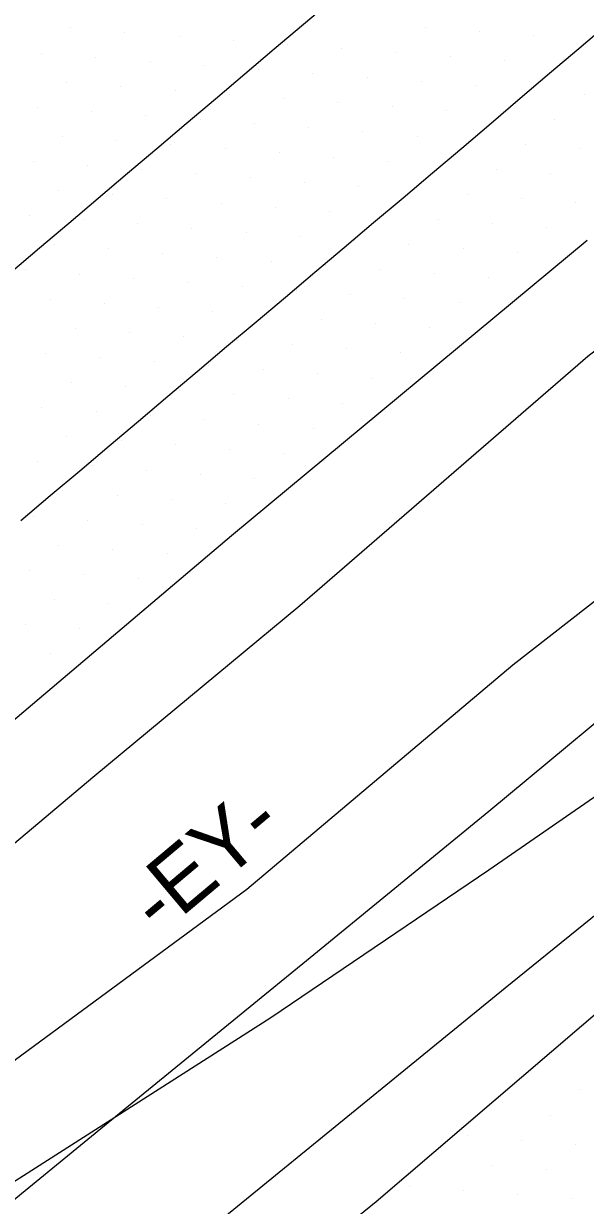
# Model space of a CAD drawing. Extents: x 1548934 to 1561348, y 809680 to 824075.
# Drawn here: x 1551603.2 to 1551639.7, y 810532.7 to 810609.6 of the extents above; entities that cross this region are included whole.
import ezdxf

# ---------------------------------------------------------------- set-up
doc = ezdxf.new("R2010")
doc.units = 0
for name, color, linetype in [('E_NCDOT_Horizontal_Alignment', 7, 'Continuous'), ('E_NCDOT_Vertical_Profile_Ground_Line', 7, 'Continuous'), ('Exist DTM Scan Elevation Point', 7, 'Continuous'), ('Exist Guardrail Cable Guide Rail', 7, 'Continuous'), ('P_RDY_Terminator_Cell', 7, 'Continuous'), ('PH Exist DTM Breakline', 7, 'Continuous')]:
    doc.layers.add(name, color=color, linetype=linetype)

msp = doc.modelspace()

# ---------------------------------------------------------------- linework, layer by layer
at = {"layer": 'E_NCDOT_Vertical_Profile_Ground_Line'}
for points in [[(1551420.508, 810413.559), (1551431.924, 810422.797), (1551455.236, 810441.768), (1551478.523, 810460.78), (1551501.702, 810479.825), (1551524.839, 810499.022), (1551547.879, 810518.234), (1551570.873, 810537.502), (1551593.819, 810556.903), (1551616.71, 810576.292), (1551639.811, 810595.486)], [(1551444.488, 810384.265), (1551456.113, 810393.415), (1551479.337, 810412.419), (1551502.581, 810431.398), (1551525.841, 810450.36), (1551548.958, 810469.487), (1551572.158, 810488.519), (1551595.194, 810507.741), (1551618.411, 810526.751), (1551626.097, 810533.004), (1551648.898, 810552.5)]]:
    msp.add_lwpolyline(points, dxfattribs=at)
at = {"layer": 'Exist DTM Scan Elevation Point'}
for p, q in [((1551606.26, 810609.285), (1551606.26, 810609.285)), ((1551609.785, 810609.017), (1551609.785, 810609.017)), ((1551613.31, 810608.75), (1551613.31, 810608.75)), ((1551629.307, 810609.308), (1551629.307, 810609.308)), ((1551632.832, 810609.04), (1551632.832, 810609.04)), ((1551636.357, 810608.773), (1551636.357, 810608.773)), ((1551616.835, 810608.482), (1551616.835, 810608.482)), ((1551620.36, 810608.214), (1551620.36, 810608.214)), ((1551623.885, 810607.947), (1551623.885, 810607.947)), ((1551604.363, 810607.656), (1551604.363, 810607.656)), ((1551607.889, 810607.389), (1551607.889, 810607.389)), ((1551611.414, 810607.121), (1551611.414, 810607.121)), ((1551627.41, 810607.679), (1551627.41, 810607.679)), ((1551630.936, 810607.411), (1551630.936, 810607.411)), ((1551634.461, 810607.144), (1551634.461, 810607.144)), ((1551614.939, 810606.853), (1551614.939, 810606.853)), ((1551618.464, 810606.585), (1551618.464, 810606.585)), ((1551637.986, 810606.876), (1551637.986, 810606.876)), ((1551605.992, 810605.76), (1551605.992, 810605.76)), ((1551621.989, 810606.318), (1551621.989, 810606.318)), ((1551625.514, 810606.05), (1551625.514, 810606.05)), ((1551629.039, 810605.782), (1551629.039, 810605.782)), ((1551609.517, 810605.492), (1551609.517, 810605.492)), ((1551613.043, 810605.224), (1551613.043, 810605.224)), ((1551616.568, 810604.957), (1551616.568, 810604.957)), ((1551632.564, 810605.515), (1551632.564, 810605.515)), ((1551636.09, 810605.247), (1551636.09, 810605.247)), ((1551639.616, 810604.98), (1551639.616, 810604.98)), ((1551604.096, 810604.131), (1551604.096, 810604.131)), ((1551620.093, 810604.689), (1551620.093, 810604.689)), ((1551623.618, 810604.421), (1551623.618, 810604.421)), ((1551627.143, 810604.153), (1551627.143, 810604.153)), ((1551607.621, 810603.863), (1551607.621, 810603.863)), ((1551611.146, 810603.595), (1551611.146, 810603.595)), ((1551614.671, 810603.328), (1551614.671, 810603.328)), ((1551630.668, 810603.886), (1551630.668, 810603.886)), ((1551634.193, 810603.618), (1551634.193, 810603.618)), ((1551637.719, 810603.351), (1551637.719, 810603.351)), ((1551618.196, 810603.06), (1551618.196, 810603.06)), ((1551621.721, 810602.792), (1551621.721, 810602.792)), ((1551625.246, 810602.524), (1551625.246, 810602.524)), ((1551605.725, 810602.234), (1551605.725, 810602.234)), ((1551609.25, 810601.966), (1551609.25, 810601.966)), ((1551628.772, 810602.257), (1551628.772, 810602.257)), ((1551632.297, 810601.989), (1551632.297, 810601.989)), ((1551635.823, 810601.722), (1551635.823, 810601.722)), ((1551612.775, 810601.699), (1551612.775, 810601.699)), ((1551616.3, 810601.431), (1551616.3, 810601.431)), ((1551619.825, 810601.163), (1551619.825, 810601.163)), ((1551639.349, 810601.455), (1551639.349, 810601.455)), ((1551603.828, 810600.605), (1551603.828, 810600.605)), ((1551607.353, 810600.338), (1551607.353, 810600.338)), ((1551623.35, 810600.895), (1551623.35, 810600.895)), ((1551626.875, 810600.628), (1551626.875, 810600.628)), ((1551630.401, 810600.36), (1551630.401, 810600.36)), ((1551610.879, 810600.07), (1551610.879, 810600.07)), ((1551614.404, 810599.802), (1551614.404, 810599.802)), ((1551617.929, 810599.534), (1551617.929, 810599.534)), ((1551633.927, 810600.093), (1551633.927, 810600.093)), ((1551637.452, 810599.826), (1551637.452, 810599.826)), ((1551605.457, 810598.709), (1551605.457, 810598.709)), ((1551621.454, 810599.267), (1551621.454, 810599.267)), ((1551624.979, 810598.999), (1551624.979, 810598.999)), ((1551628.504, 810598.732), (1551628.504, 810598.732)), ((1551608.982, 810598.441), (1551608.982, 810598.441)), ((1551612.507, 810598.173), (1551612.507, 810598.173)), ((1551616.032, 810597.905), (1551616.032, 810597.905)), ((1551632.03, 810598.464), (1551632.03, 810598.464)), ((1551635.556, 810598.197), (1551635.556, 810598.197)), ((1551639.082, 810597.93), (1551639.082, 810597.93)), ((1551619.557, 810597.638), (1551619.557, 810597.638)), ((1551623.083, 810597.37), (1551623.083, 810597.37)), ((1551603.561, 810597.08), (1551603.561, 810597.08)), ((1551607.086, 810596.812), (1551607.086, 810596.812)), ((1551610.611, 810596.544), (1551610.611, 810596.544)), ((1551626.608, 810597.103), (1551626.608, 810597.103)), ((1551630.134, 810596.836), (1551630.134, 810596.836)), ((1551633.66, 810596.568), (1551633.66, 810596.568)), ((1551614.136, 810596.276), (1551614.136, 810596.276)), ((1551617.661, 810596.009), (1551617.661, 810596.009)), ((1551621.186, 810595.741), (1551621.186, 810595.741)), ((1551637.186, 810596.301), (1551637.186, 810596.301)), ((1551605.189, 810595.183), (1551605.189, 810595.183)), ((1551608.715, 810594.915), (1551608.715, 810594.915)), ((1551624.712, 810595.474), (1551624.712, 810595.474)), ((1551628.238, 810595.207), (1551628.238, 810595.207)), ((1551631.763, 810594.94), (1551631.763, 810594.94)), ((1551612.24, 810594.648), (1551612.24, 810594.648)), ((1551615.765, 810594.38), (1551615.765, 810594.38)), ((1551619.29, 810594.112), (1551619.29, 810594.112)), ((1551635.289, 810594.673), (1551635.289, 810594.673)), ((1551603.293, 810593.554), (1551603.293, 810593.554)), ((1551606.818, 810593.286), (1551606.818, 810593.286)), ((1551622.815, 810593.845), (1551622.815, 810593.845)), ((1551626.341, 810593.578), (1551626.341, 810593.578)), ((1551629.867, 810593.311), (1551629.867, 810593.311)), ((1551610.343, 810593.019), (1551610.343, 810593.019)), ((1551613.868, 810592.751), (1551613.868, 810592.751)), ((1551633.393, 810593.044), (1551633.393, 810593.044)), ((1551617.394, 810592.483), (1551617.394, 810592.483)), ((1551620.919, 810592.216), (1551620.919, 810592.216)), ((1551624.445, 810591.949), (1551624.445, 810591.949)), ((1551604.922, 810591.657), (1551604.922, 810591.657)), ((1551608.447, 810591.39), (1551608.447, 810591.39)), ((1551611.972, 810591.122), (1551611.972, 810591.122)), ((1551627.971, 810591.682), (1551627.971, 810591.682)), ((1551631.496, 810591.415), (1551631.496, 810591.415)), ((1551615.497, 810590.854), (1551615.497, 810590.854)), ((1551619.023, 810590.587), (1551619.023, 810590.587)), ((1551622.548, 810590.32), (1551622.548, 810590.32)), ((1551606.55, 810589.761), (1551606.55, 810589.761)), ((1551610.075, 810589.493), (1551610.075, 810589.493)), ((1551626.074, 810590.053), (1551626.074, 810590.053)), ((1551629.6, 810589.786), (1551629.6, 810589.786)), ((1551613.601, 810589.226), (1551613.601, 810589.226)), ((1551617.126, 810588.958), (1551617.126, 810588.958)), ((1551620.652, 810588.691), (1551620.652, 810588.691)), ((1551604.654, 810588.132), (1551604.654, 810588.132)), ((1551624.178, 810588.424), (1551624.178, 810588.424)), ((1551627.704, 810588.157), (1551627.704, 810588.157)), ((1551608.179, 810587.864), (1551608.179, 810587.864)), ((1551611.704, 810587.596), (1551611.704, 810587.596)), ((1551615.23, 810587.329), (1551615.23, 810587.329)), ((1551618.756, 810587.062), (1551618.756, 810587.062)), ((1551622.281, 810586.795), (1551622.281, 810586.795)), ((1551625.807, 810586.528), (1551625.807, 810586.528)), ((1551606.283, 810586.235), (1551606.283, 810586.235)), ((1551609.808, 810585.968), (1551609.808, 810585.968)), ((1551613.333, 810585.7), (1551613.333, 810585.7)), ((1551616.859, 810585.433), (1551616.859, 810585.433)), ((1551620.385, 810585.166), (1551620.385, 810585.166)), ((1551623.911, 810584.899), (1551623.911, 810584.899)), ((1551604.386, 810584.606), (1551604.386, 810584.606)), ((1551607.912, 810584.339), (1551607.912, 810584.339)), ((1551611.437, 810584.071), (1551611.437, 810584.071)), ((1551614.963, 810583.804), (1551614.963, 810583.804)), ((1551618.489, 810583.537), (1551618.489, 810583.537)), ((1551606.015, 810582.71), (1551606.015, 810582.71)), ((1551622.015, 810583.27), (1551622.015, 810583.27)), ((1551609.541, 810582.442), (1551609.541, 810582.442)), ((1551613.067, 810582.175), (1551613.067, 810582.175)), ((1551616.592, 810581.908), (1551616.592, 810581.908)), ((1551604.119, 810581.081), (1551604.119, 810581.081)), ((1551620.118, 810581.641), (1551620.118, 810581.641)), ((1551607.644, 810580.814), (1551607.644, 810580.814)), ((1551611.17, 810580.546), (1551611.17, 810580.546)), ((1551614.696, 810580.279), (1551614.696, 810580.279)), ((1551618.222, 810580.012), (1551618.222, 810580.012)), ((1551605.748, 810579.185), (1551605.748, 810579.185)), ((1551609.274, 810578.917), (1551609.274, 810578.917)), ((1551612.8, 810578.65), (1551612.8, 810578.65)), ((1551616.325, 810578.383), (1551616.325, 810578.383)), ((1551603.852, 810577.556), (1551603.852, 810577.556)), ((1551607.377, 810577.289), (1551607.377, 810577.289)), ((1551610.903, 810577.021), (1551610.903, 810577.021)), ((1551614.429, 810576.754), (1551614.429, 810576.754)), ((1551605.481, 810575.66), (1551605.481, 810575.66)), ((1551609.007, 810575.392), (1551609.007, 810575.392)), ((1551612.533, 810575.125), (1551612.533, 810575.125)), ((1551603.585, 810574.031), (1551603.585, 810574.031)), ((1551607.11, 810573.764), (1551607.11, 810573.764)), ((1551610.636, 810573.497), (1551610.636, 810573.497)), ((1551605.214, 810572.135), (1551605.214, 810572.135)), ((1551608.74, 810571.868), (1551608.74, 810571.868)), ((1551603.318, 810570.506), (1551603.318, 810570.506)), ((1551606.844, 810570.239), (1551606.844, 810570.239)), ((1551604.947, 810568.61), (1551604.947, 810568.61)), ((1551639.357, 810540.243), (1551639.357, 810540.243)), ((1551637.46, 810538.614), (1551637.46, 810538.614)), ((1551632.039, 810537.253), (1551632.039, 810537.253)), ((1551635.564, 810536.985), (1551635.564, 810536.985)), ((1551639.089, 810536.717), (1551639.089, 810536.717)), ((1551633.668, 810535.356), (1551633.668, 810535.356)), ((1551637.193, 810535.088), (1551637.193, 810535.088)), ((1551628.246, 810533.995), (1551628.246, 810533.995)), ((1551631.771, 810533.727), (1551631.771, 810533.727)), ((1551635.296, 810533.459), (1551635.296, 810533.459)), ((1551638.821, 810533.191), (1551638.821, 810533.191))]:
    msp.add_line(p, q, dxfattribs=at)
at = {"layer": 'Exist Guardrail Cable Guide Rail'}
msp.add_lwpolyline([(1551645.067, 810568.012), (1551633.432, 810558.34), (1551621.822, 810548.837), (1551610.482, 810539.585), (1551598.849, 810530.042), (1551587.485, 810520.244), (1551575.884, 810510.524), (1551564.405, 810500.869), (1551552.918, 810491.413), (1551541.303, 810481.922), (1551529.638, 810472.396), (1551518.006, 810462.924), (1551506.503, 810453.466), (1551494.828, 810444.049), (1551483.162, 810434.602), (1551471.543, 810425.115), (1551459.946, 810415.577), (1551448.331, 810406.085), (1551436.847, 810396.877), (1551435.436, 810395.766)], dxfattribs=at)
at = {"layer": 'P_RDY_Terminator_Cell'}
for points in [[(1551623.294, 810611.14), (1551621.39, 810609.52), (1551619.487, 810607.9), (1551617.583, 810606.28), (1551615.676, 810604.663), (1551613.769, 810603.046), (1551611.862, 810601.429), (1551609.956, 810599.812), (1551608.049, 810598.195), (1551606.142, 810596.579), (1551604.235, 810594.962), (1551602.328, 810593.345)], [(1551641.188, 810609.555), (1551639.284, 810607.935), (1551637.38, 810606.316), (1551635.475, 810604.696), (1551633.571, 810603.076), (1551631.667, 810601.456), (1551629.763, 810599.836), (1551627.853, 810598.222), (1551625.943, 810596.609), (1551624.033, 810594.996), (1551622.123, 810593.383), (1551620.213, 810591.77), (1551618.303, 810590.157), (1551616.393, 810588.544), (1551614.483, 810586.931), (1551612.573, 810585.318), (1551610.663, 810583.705), (1551608.753, 810582.092), (1551606.843, 810580.479), (1551604.933, 810578.866), (1551603.023, 810577.253)]]:
    msp.add_lwpolyline(points, dxfattribs=at)
at = {"layer": 'PH Exist DTM Breakline'}
for points in [[(1551417.883, 810407.398), (1551432.392, 810419.235), (1551448.388, 810432.126), (1551463.908, 810444.556), (1551480.556, 810458.727), (1551495.998, 810470.721), (1551512.779, 810483.455), (1551526.124, 810494.877), (1551540.797, 810506.743), (1551554.488, 810518.26), (1551567.602, 810529.513), (1551583.151, 810542.273), (1551597.076, 810551.659), (1551607.705, 810560.571), (1551621.142, 810571.735), (1551639.856, 810587.953), (1551647.753, 810594.047)], [(1551651.205, 810580.522), (1551634.978, 810567.87), (1551617.697, 810553.269), (1551602.678, 810542.212), (1551586.74, 810528.584), (1551569.406, 810514.46), (1551549.364, 810497.885), (1551539.556, 810489.121), (1551521.511, 810475.85), (1551510.594, 810467.01), (1551505.295, 810462.443)], [(1551508.512, 810458.318), (1551510.226, 810460.21), (1551518.079, 810466.939), (1551534.133, 810479.588), (1551547.348, 810489.741), (1551562.128, 810501.878), (1551582.032, 810517.617), (1551599.809, 810532.54), (1551619.269, 810544.946), (1551633.433, 810554.563), (1551653.907, 810568.703)], [(1551658.016, 810565.912), (1551634.484, 810546.871), (1551612.397, 810528.841), (1551592.062, 810511.696), (1551567.719, 810489.454), (1551545.048, 810470.284), (1551524.68, 810453.477), (1551509.741, 810441.458), (1551485.853, 810422.028), (1551464.135, 810403.78), (1551440.534, 810384.685), (1551434.664, 810379.828)]]:
    msp.add_lwpolyline(points, dxfattribs=at)

# ---------------------------------------------------------------- texts
at = {"layer": 'E_NCDOT_Horizontal_Alignment'}
msp.add_text('-EY-', height=4.02, rotation=40.04423, dxfattribs=at).set_placement((1551612.034, 810550.259))

doc.saveas('drawing.dxf')
